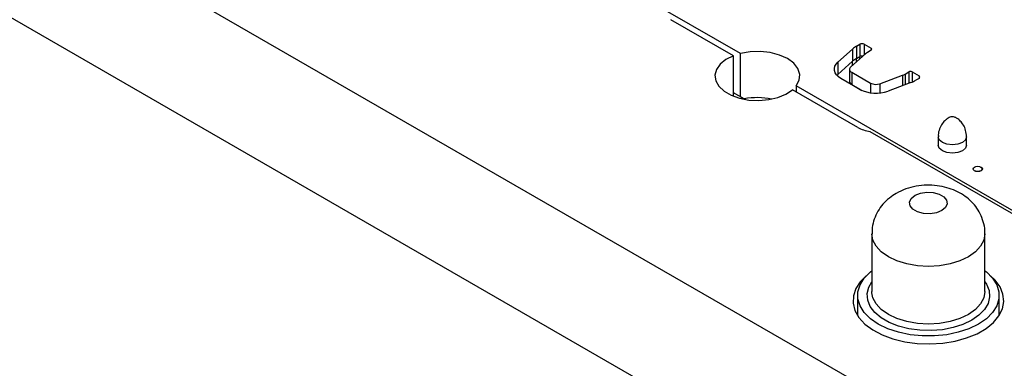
# Model space of a CAD drawing. Header units: inches. Extents: x 1802 to 2468, y -253 to -72.
# Tile 521 of 570: x 2333.62 to 2340.15, y -98.29 to -95.98. Entities that reach past the tile are written whole.
import ezdxf

# ---------------------------------------------------------------- set-up
doc = ezdxf.new("R2010")
doc.units = ezdxf.units.IN
doc.header["$LTSCALE"] = 0.5
doc.header["$MEASUREMENT"] = 0
for name, color, linetype in [('ST1-M-S', 193, 'Continuous'), ('ST2-M-S', 193, 'Continuous'), ('SVE-M-S', 8, 'Continuous')]:
    doc.layers.add(name, color=color, linetype=linetype)

msp = doc.modelspace()

# ---------------------------------------------------------------- linework, layer by layer
at = {"layer": 'ST1-M-S', "linetype": 'Continuous', "lineweight": 25}
for p, q in [((2340.35026, -99.06748), (2329.56688, -92.84237)), ((2340.35026, -99.88402), (2329.56688, -93.65891)), ((2338.3971, -96.20508), (2337.73573, -95.82328)), ((2338.35157, -96.21962), (2337.93725, -95.98043)), ((2339.04346, -96.26237), (2339.14072, -96.17499)), ((2339.14072, -96.17499), (2339.14072, -96.25664)), ((2339.16743, -96.15586), (2339.1883, -96.14381)), ((2339.16743, -96.15586), (2339.16743, -96.23751)), ((2339.1883, -96.14381), (2339.1883, -96.22546)), ((2339.21743, -96.14381), (2339.26339, -96.17034)), ((2339.21743, -96.14381), (2339.21743, -96.21415)), ((2339.26339, -96.17034), (2339.26339, -96.18308)), ((2338.35157, -96.21962), (2338.30185, -96.24454)), ((2338.35157, -96.48827), (2338.35157, -96.21962)), ((2338.46153, -96.19386), (2338.3971, -96.20508)), ((2338.3971, -96.49087), (2338.3971, -96.20508)), ((2338.52873, -96.19179), (2338.46153, -96.19386)), ((2338.59485, -96.19899), (2338.52873, -96.19179)), ((2338.65613, -96.21504), (2338.59485, -96.19899)), ((2338.70906, -96.23903), (2338.65613, -96.21504)), ((2338.75061, -96.26959), (2338.70906, -96.23903)), ((2339.22586, -96.20657), (2339.1286, -96.29396)), ((2339.16726, -96.25922), (2339.16743, -96.23751)), ((2339.16743, -96.23751), (2339.1883, -96.22546)), ((2339.18818, -96.24042), (2339.1883, -96.22546)), ((2339.26339, -96.18308), (2339.23899, -96.19717)), ((2338.26352, -96.27545), (2338.23868, -96.31065)), ((2338.30185, -96.24454), (2338.26352, -96.27545)), ((2338.77842, -96.30496), (2338.75061, -96.26959)), ((2338.79089, -96.34314), (2338.77842, -96.30496)), ((2339.01997, -96.30373), (2339.02369, -96.28924)), ((2339.02054, -96.31837), (2339.01997, -96.30373)), ((2339.02369, -96.28924), (2339.0316, -96.27532)), ((2339.0316, -96.27532), (2339.04346, -96.26237)), ((2339.04346, -96.34403), (2339.14072, -96.25664)), ((2339.04346, -96.26237), (2339.04346, -96.34403)), ((2339.12218, -96.30267), (2339.12098, -96.30738)), ((2339.12475, -96.29816), (2339.12218, -96.30267)), ((2339.1286, -96.29396), (2339.12475, -96.29816)), ((2339.14048, -96.28328), (2339.14072, -96.25664)), ((2338.23868, -96.31065), (2338.22868, -96.34822)), ((2338.22868, -96.34822), (2338.23408, -96.38611)), ((2338.7873, -96.38193), (2338.79089, -96.34314)), ((2339.02538, -96.33275), (2339.02054, -96.31837)), ((2339.03435, -96.34645), (2339.02538, -96.33275)), ((2339.0472, -96.35908), (2339.03435, -96.34645)), ((2339.03742, -96.34995), (2339.04346, -96.34403)), ((2339.04335, -96.35578), (2339.04346, -96.34403)), ((2339.06356, -96.37028), (2339.0472, -96.35908)), ((2339.18881, -96.44259), (2339.06356, -96.37028)), ((2339.12088, -96.30913), (2339.12088, -96.39078)), ((2339.12098, -96.30738), (2339.12116, -96.31213)), ((2339.12116, -96.31213), (2339.12273, -96.31679)), ((2339.12273, -96.31679), (2339.12564, -96.32124)), ((2339.12564, -96.32124), (2339.12981, -96.32534)), ((2339.12981, -96.32534), (2339.13512, -96.32897)), ((2339.13512, -96.32897), (2339.26037, -96.40128)), ((2339.13512, -96.32897), (2339.13512, -96.41062)), ((2339.32103, -96.40504), (2339.4724, -96.34889)), ((2339.4724, -96.34889), (2339.4724, -96.41834)), ((2339.48869, -96.34132), (2339.51309, -96.32723)), ((2339.48869, -96.34132), (2339.48869, -96.41229)), ((2339.51309, -96.32723), (2339.51309, -96.40324)), ((2339.53515, -96.32723), (2339.58112, -96.35376)), ((2339.53515, -96.32723), (2339.53515, -96.39489)), ((2339.58112, -96.37058), (2339.56025, -96.38263)), ((2339.58112, -96.35376), (2339.58112, -96.37058)), ((2338.23408, -96.38611), (2338.25457, -96.42223)), ((2338.25457, -96.42223), (2338.28904, -96.45462)), ((2338.76787, -96.41912), (2338.7873, -96.38193)), ((2341.27856, -97.86851), (2338.76787, -96.41912)), ((2338.76787, -96.41912), (2338.76787, -96.45994)), ((2339.12088, -96.39095), (2339.12102, -96.40345)), ((2339.13512, -96.41062), (2339.20294, -96.44978)), ((2339.13513, -96.41159), (2339.13512, -96.41062)), ((2339.26037, -96.40128), (2339.26037, -96.46561)), ((2339.32103, -96.40504), (2339.32103, -96.46658)), ((2339.52711, -96.39804), (2339.37573, -96.45419)), ((2338.28904, -96.45462), (2338.33561, -96.4815)), ((2338.33561, -96.4815), (2338.39171, -96.5014)), ((2338.35157, -96.46459), (2338.3971, -96.49087)), ((2338.4227, -96.50565), (2338.35157, -96.46459)), ((2338.39171, -96.5014), (2338.45429, -96.51323)), ((2338.585, -96.51058), (2338.64598, -96.49623)), ((2338.64598, -96.49623), (2338.69952, -96.47411)), ((2338.69952, -96.47411), (2338.74269, -96.4454)), ((2339.17469, -96.69479), (2338.74269, -96.4454)), ((2338.45429, -96.51323), (2338.51991, -96.51635)), ((2338.51991, -96.51635), (2338.585, -96.51058)), ((2339.25611, -96.72138), (2341.25491, -97.87527)), ((2339.71563, -96.83286), (2339.7085, -96.81215)), ((2339.896, -96.81215), (2339.88886, -96.83286)), ((2339.73596, -96.85042), (2339.71563, -96.83286)), ((2339.76637, -96.86215), (2339.73596, -96.85042)), ((2339.80225, -96.86627), (2339.76637, -96.86215)), ((2339.83812, -96.86215), (2339.80225, -96.86627)), ((2339.86854, -96.85042), (2339.83812, -96.86215)), ((2339.88886, -96.83286), (2339.86854, -96.85042)), ((2339.94155, -96.96348), (2339.94827, -96.95768)), ((2339.94827, -96.95768), (2339.95832, -96.9538)), ((2339.95832, -96.9538), (2339.97019, -96.95243)), ((2339.97019, -96.95243), (2339.98205, -96.9538)), ((2339.98205, -96.9538), (2339.99211, -96.95768)), ((2339.99211, -96.95768), (2339.99883, -96.96348)), ((2339.93919, -96.97033), (2339.94155, -96.96348)), ((2339.94155, -96.97718), (2339.93919, -96.97033)), ((2339.94827, -96.98298), (2339.94155, -96.97718)), ((2339.95832, -96.98686), (2339.94827, -96.98298)), ((2339.97019, -96.98823), (2339.95832, -96.98686)), ((2339.98205, -96.98686), (2339.97019, -96.98823)), ((2339.99211, -96.98298), (2339.98205, -96.98686)), ((2339.99883, -96.97718), (2339.99211, -96.98298)), ((2339.99883, -96.96348), (2340.00119, -96.97033)), ((2340.00119, -96.97033), (2339.99883, -96.97718)), ((2339.19201, -97.71842), (2339.16207, -97.76422)), ((2339.23062, -97.67977), (2339.19201, -97.71842)), ((2340.08473, -97.70748), (2340.05567, -97.67977)), ((2340.11802, -97.75251), (2340.08473, -97.70748)), ((2339.16207, -97.76422), (2339.14596, -97.81229)), ((2340.13764, -97.80013), (2340.11802, -97.75251)), ((2340.14304, -97.84899), (2340.13764, -97.80013)), ((2339.14596, -97.81229), (2339.14416, -97.86123)), ((2339.14416, -97.86123), (2339.15672, -97.90965)), ((2340.13405, -97.89767), (2340.14304, -97.84899)), ((2339.15672, -97.90965), (2339.18327, -97.95615)), ((2340.11095, -97.94478), (2340.13405, -97.89767)), ((2339.18327, -97.95615), (2339.22304, -97.99939)), ((2339.22304, -97.99939), (2339.27491, -98.03812)), ((2340.02541, -98.02892), (2340.07438, -97.98895)), ((2340.07438, -97.98895), (2340.11095, -97.94478)), ((2339.27491, -98.03812), (2339.33737, -98.07124)), ((2339.89621, -98.09181), (2339.96544, -98.06354)), ((2339.96544, -98.06354), (2340.02541, -98.02892)), ((2339.33737, -98.07124), (2339.40862, -98.09779)), ((2339.40862, -98.09779), (2339.48662, -98.117)), ((2339.48662, -98.117), (2339.56913, -98.12833)), ((2339.56913, -98.12833), (2339.65376, -98.13144)), ((2339.65376, -98.13144), (2339.73809, -98.12626)), ((2339.73809, -98.12626), (2339.81969, -98.11292)), ((2339.81969, -98.11292), (2339.89621, -98.09181))]:
    msp.add_line(p, q, dxfattribs=at)
for centre, radius, start, end in [((2339.24582, -96.29348), 0.15838, 119.665661, 131.571863), ((2339.20286, -96.17192), 0.03166, 62.609672, 117.390328), ((2339.26097, -96.17671), 0.00681, 290.783421, 69.216579), ((2339.24582, -96.37513), 0.15838, 119.665661, 131.571863), ((2339.20284, -96.25361), 0.03168, 80.168391, 117.32251), ((2339.27752, -96.26481), 0.07785, 119.665661, 131.571863), ((2339.43551, -96.2483), 0.10714, 290.136753, 299.756334), ((2339.52412, -96.34852), 0.02398, 62.609672, 117.390328), ((2339.57792, -96.36217), 0.00899, 290.783421, 69.216579), ((2339.14529, -96.3883), 0.02453, 185.80337, 245.516771), ((2339.29503, -96.33346), 0.07616, 242.932788, 289.961726), ((2339.45206, -96.19339), 0.21798, 290.136753, 299.756334), ((2338.50996, -96.97498), 0.47737, 78.590858, 100.531423), ((2339.29561, -96.2336), 0.2347, 242.932788, 289.961726), ((2339.28546, -96.49357), 0.2297, 241.168303, 262.658078)]:
    msp.add_arc(centre, radius, start, end, dxfattribs=at)
msp.add_ellipse((2338.51001, -96.55604), major_axis=(0.2815, -0.16253), ratio=0.0000704, start_param=4.2997201, end_param=4.3970813, dxfattribs=at)
at = {"layer": 'ST2-M-S', "linetype": 'Continuous', "lineweight": 25}
for p, q in [((2339.7085, -96.75722), (2339.7085, -96.81215)), ((2339.71563, -96.77793), (2339.7085, -96.75724)), ((2339.896, -96.75722), (2339.88886, -96.77793)), ((2339.896, -96.81215), (2339.896, -96.75722)), ((2339.73596, -96.79549), (2339.71563, -96.77793)), ((2339.76637, -96.80722), (2339.73596, -96.79549)), ((2339.80225, -96.81134), (2339.76637, -96.80722)), ((2339.83812, -96.80722), (2339.80225, -96.81134)), ((2339.86854, -96.79549), (2339.83812, -96.80722)), ((2339.88886, -96.77793), (2339.86854, -96.79549)), ((2339.52986, -97.16567), (2339.55476, -97.14514)), ((2339.55476, -97.14514), (2339.59032, -97.13077)), ((2339.59032, -97.13077), (2339.63225, -97.12428)), ((2339.63225, -97.12428), (2339.6755, -97.12646)), ((2339.6755, -97.12646), (2339.71485, -97.13705)), ((2339.71485, -97.13705), (2339.74554, -97.15478)), ((2339.51862, -97.18988), (2339.52986, -97.16567)), ((2339.52241, -97.21484), (2339.51862, -97.18988)), ((2339.54075, -97.23756), (2339.52241, -97.21484)), ((2339.74554, -97.15478), (2339.76389, -97.17749)), ((2339.76767, -97.20245), (2339.75644, -97.22666)), ((2339.76389, -97.17749), (2339.76767, -97.20245)), ((2339.57145, -97.25528), (2339.54075, -97.23756)), ((2339.6108, -97.26587), (2339.57145, -97.25528)), ((2339.65404, -97.26805), (2339.6108, -97.26587)), ((2339.69598, -97.26157), (2339.65404, -97.26805)), ((2339.73154, -97.24719), (2339.69598, -97.26157)), ((2339.75644, -97.22666), (2339.73154, -97.24719)), ((2339.26815, -97.4003), (2339.26815, -97.78326)), ((2339.27535, -97.44253), (2339.26815, -97.40038)), ((2340.01815, -97.4003), (2340.01094, -97.44253)), ((2340.01815, -97.40024), (2340.01815, -97.4003)), ((2340.01815, -97.78326), (2340.01815, -97.4003)), ((2339.29669, -97.48314), (2339.27535, -97.44253)), ((2340.01094, -97.44253), (2339.9896, -97.48314)), ((2339.33135, -97.52057), (2339.29669, -97.48314)), ((2339.37798, -97.55338), (2339.33135, -97.52057)), ((2339.95495, -97.52057), (2339.90831, -97.55338)), ((2339.9896, -97.48314), (2339.95495, -97.52057)), ((2339.43481, -97.5803), (2339.37798, -97.55338)), ((2339.49964, -97.6003), (2339.43481, -97.5803)), ((2339.56999, -97.61262), (2339.49964, -97.6003)), ((2339.78665, -97.6003), (2339.71631, -97.61262)), ((2339.85149, -97.5803), (2339.78665, -97.6003)), ((2339.90831, -97.55338), (2339.85149, -97.5803)), ((2339.21809, -97.69415), (2339.25897, -97.65328)), ((2339.25897, -97.65328), (2339.26815, -97.64597)), ((2339.64315, -97.61678), (2339.56999, -97.61262)), ((2339.71631, -97.61262), (2339.64315, -97.61678)), ((2340.01815, -97.64597), (2340.02733, -97.65328)), ((2340.02733, -97.65328), (2340.06821, -97.69415)), ((2339.17593, -97.78497), (2339.19013, -97.7385)), ((2339.19013, -97.7385), (2339.21809, -97.69415)), ((2339.24793, -97.75491), (2339.26815, -97.71875)), ((2340.01815, -97.71875), (2340.0281, -97.73409)), ((2340.0281, -97.73409), (2340.04526, -97.77619)), ((2340.06821, -97.69415), (2340.09617, -97.7385)), ((2340.09617, -97.7385), (2340.11036, -97.78497)), ((2339.17593, -97.83217), (2339.17593, -97.78497)), ((2339.23758, -97.79775), (2339.24793, -97.75491)), ((2339.24104, -97.84095), (2339.23758, -97.79775)), ((2339.2684, -97.79124), (2339.26815, -97.78326)), ((2339.27535, -97.82549), (2339.2684, -97.79124)), ((2340.01815, -97.78326), (2340.01094, -97.82549)), ((2340.04526, -97.77619), (2340.04872, -97.8194)), ((2340.11036, -97.78497), (2340.11036, -97.83217)), ((2339.17415, -97.80857), (2339.17415, -97.94292)), ((2339.19013, -97.87865), (2339.17593, -97.83217)), ((2339.2582, -97.88305), (2339.24104, -97.84095)), ((2339.29669, -97.8661), (2339.27535, -97.82549)), ((2339.33135, -97.90353), (2339.29669, -97.8661)), ((2339.9896, -97.8661), (2339.95495, -97.90353)), ((2340.01094, -97.82549), (2339.9896, -97.8661)), ((2340.03836, -97.86223), (2340.01455, -97.90324)), ((2340.04872, -97.8194), (2340.03836, -97.86223)), ((2340.11036, -97.83217), (2340.09617, -97.87865)), ((2340.11215, -97.94292), (2340.11215, -97.80857)), ((2339.21809, -97.92299), (2339.19013, -97.87865)), ((2339.25897, -97.96387), (2339.21809, -97.92299)), ((2339.28846, -97.92262), (2339.2582, -97.88305)), ((2339.3308, -97.9583), (2339.28846, -97.92262)), ((2339.37798, -97.93633), (2339.33135, -97.90353)), ((2339.43481, -97.96326), (2339.37798, -97.93633)), ((2339.90831, -97.93633), (2339.85149, -97.96326)), ((2339.95495, -97.90353), (2339.90831, -97.93633)), ((2340.01455, -97.90324), (2339.9781, -97.94103)), ((2340.06821, -97.92299), (2340.02733, -97.96387)), ((2340.09617, -97.87865), (2340.06821, -97.92299)), ((2339.31152, -98.00002), (2339.25897, -97.96387)), ((2339.37414, -98.03035), (2339.31152, -98.00002)), ((2339.38378, -97.98889), (2339.3308, -97.9583)), ((2339.44559, -98.01333), (2339.38378, -97.98889)), ((2339.49964, -97.98326), (2339.43481, -97.96326)), ((2339.56999, -97.99558), (2339.49964, -97.98326)), ((2339.64315, -97.99974), (2339.56999, -97.99558)), ((2339.71631, -97.99558), (2339.64315, -97.99974)), ((2339.78665, -97.98326), (2339.71631, -97.99558)), ((2339.85149, -97.96326), (2339.78665, -97.98326)), ((2339.87259, -98.00193), (2339.80714, -98.02298)), ((2339.93023, -97.9743), (2339.87259, -98.00193)), ((2339.97478, -98.00002), (2339.91216, -98.03035)), ((2339.9781, -97.94103), (2339.93023, -97.9743)), ((2340.02733, -97.96387), (2339.97478, -98.00002)), ((2339.44494, -98.05395), (2339.37414, -98.03035)), ((2339.52176, -98.07009), (2339.44494, -98.05395)), ((2339.51413, -98.0308), (2339.44559, -98.01333)), ((2339.58706, -98.0407), (2339.51413, -98.0308)), ((2339.6619, -98.0427), (2339.58706, -98.0407)), ((2339.7361, -98.03672), (2339.6619, -98.0427)), ((2339.80714, -98.02298), (2339.7361, -98.03672)), ((2339.84136, -98.05395), (2339.76453, -98.07009)), ((2339.91216, -98.03035), (2339.84136, -98.05395)), ((2339.60227, -98.07829), (2339.52176, -98.07009)), ((2339.68402, -98.07829), (2339.60227, -98.07829)), ((2339.76453, -98.07009), (2339.68402, -98.07829))]:
    msp.add_line(p, q, dxfattribs=at)
for points, knots in [([(2339.89587, -96.75716), (2339.89477, -96.74277), (2339.89267, -96.71534), (2339.87676, -96.67961), (2339.85642, -96.65288), (2339.83543, -96.63549), (2339.81731, -96.62673), (2339.80856, -96.62421), (2339.80327, -96.62385), (2339.80196, -96.62383), (2339.80073, -96.62387), (2339.7989, -96.62403), (2339.79046, -96.6253), (2339.78215, -96.62944), (2339.7748, -96.6331)], [0, 0, 0, 0, 0.1939623, 0.369429, 0.524156, 0.6568631, 0.7618534, 0.8292447, 0.836332, 0.840962, 0.8459092, 0.8527999, 0.8696083, 1, 1, 1, 1]), ([(2339.7748, -96.6331), (2339.76925, -96.63674), (2339.75465, -96.64633), (2339.73334, -96.6703), (2339.71624, -96.70474), (2339.70769, -96.73545), (2339.7094, -96.75319), (2339.70978, -96.7572)], [0, 0, 0, 0, 0.1461387, 0.3845867, 0.6461852, 0.9200802, 1, 1, 1, 1]), ([(2340.01667, -97.40006), (2340.01707, -97.39311), (2340.01863, -97.36636), (2340.00864, -97.32091), (2339.98828, -97.26711), (2339.95815, -97.21931), (2339.92046, -97.1778), (2339.87556, -97.14269), (2339.82371, -97.1142), (2339.76508, -97.09296), (2339.70065, -97.08006), (2339.6322, -97.07652), (2339.562, -97.08354), (2339.49278, -97.10086), (2339.45065, -97.12219), (2339.42977, -97.13276)], [0, 0, 0, 0, 0.0271225, 0.1043161, 0.1786735, 0.2514627, 0.324016, 0.3978087, 0.4744035, 0.5549809, 0.6394721, 0.7263826, 0.8156865, 0.9086524, 1, 1, 1, 1]), ([(2339.42977, -97.13276), (2339.41437, -97.14256), (2339.38232, -97.16296), (2339.3412, -97.20315), (2339.30702, -97.25046), (2339.28318, -97.3029), (2339.26954, -97.35365), (2339.2696, -97.38659), (2339.26962, -97.40044)], [0, 0, 0, 0, 0.1673763, 0.3484454, 0.5252705, 0.7000003, 0.8738601, 1, 1, 1, 1])]:
    msp.add_open_spline(points, degree=3, knots=knots, dxfattribs=at)
at = {"layer": 'SVE-M-S', "linetype": 'Continuous', "lineweight": 25}
for p, q in [((2339.94247, -96.9637), (2339.94897, -96.95808)), ((2339.94897, -96.95808), (2339.9587, -96.95433)), ((2339.9587, -96.95433), (2339.97019, -96.95301)), ((2339.97019, -96.95301), (2339.98167, -96.95433)), ((2339.98167, -96.95433), (2339.9914, -96.95808)), ((2339.9914, -96.95808), (2339.9979, -96.9637)), ((2339.94019, -96.97033), (2339.94247, -96.9637)), ((2339.94019, -96.97033), (2339.94019, -96.97484)), ((2339.94247, -96.97696), (2339.94019, -96.97033)), ((2339.94897, -96.98258), (2339.94247, -96.97696)), ((2339.9587, -96.98633), (2339.94897, -96.98258)), ((2339.97019, -96.98765), (2339.9587, -96.98633)), ((2339.98167, -96.98633), (2339.97019, -96.98765)), ((2339.9914, -96.98258), (2339.98167, -96.98633)), ((2339.9979, -96.97696), (2339.9914, -96.98258)), ((2339.9979, -96.9637), (2340.00019, -96.97033)), ((2340.00019, -96.97033), (2339.9979, -96.97696)), ((2340.00019, -96.97484), (2340.00019, -96.97033))]:
    msp.add_line(p, q, dxfattribs=at)

doc.saveas('drawing.dxf')
